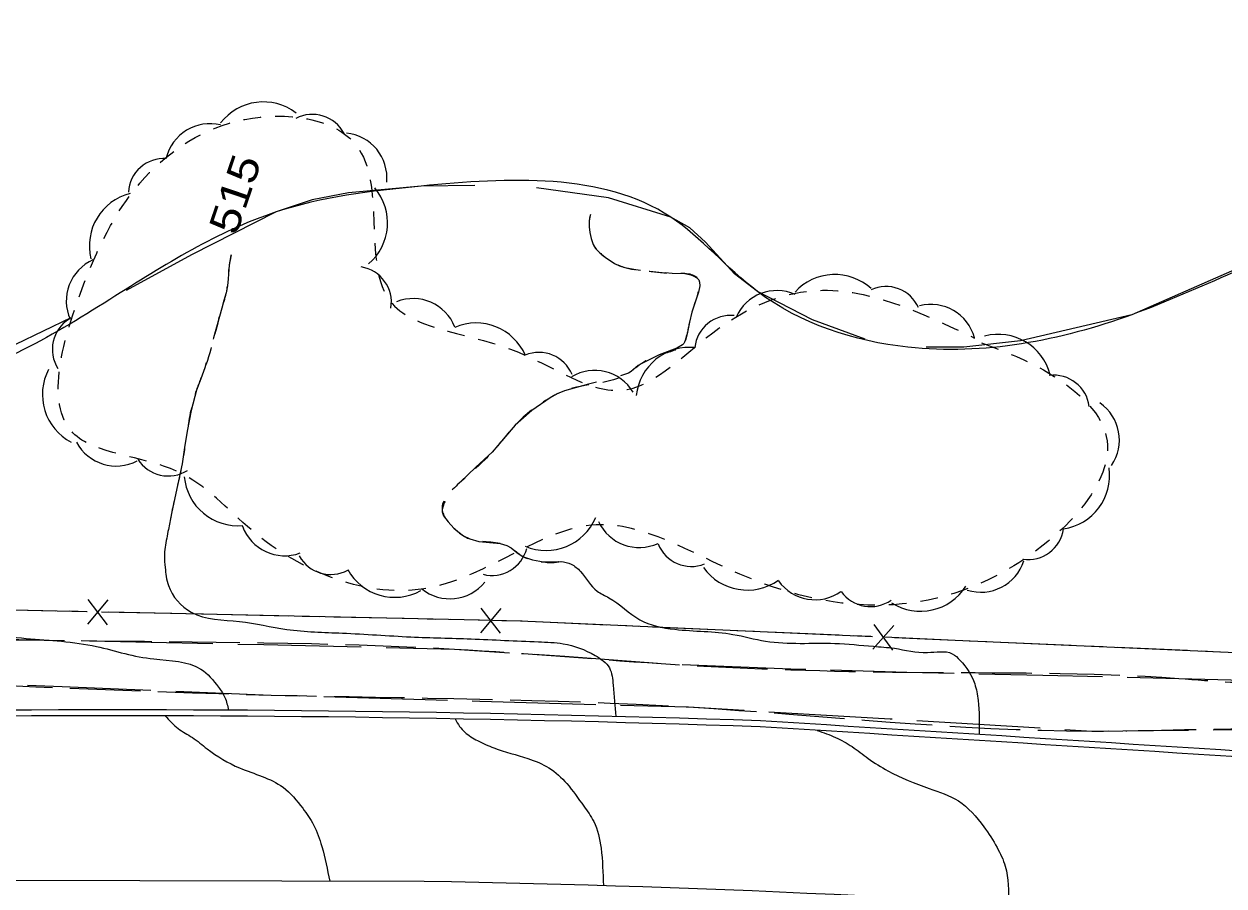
# Model space of a CAD drawing. Extents: x 2362213 to 2366494, y 6968794 to 6978110.
# Drawn here: x 2363530 to 2363724.2, y 6976495.4 to 6976634.9 of the extents above; entities that cross this region are included whole.
import ezdxf
from ezdxf.enums import TextEntityAlignment as Align

# ---------------------------------------------------------------- set-up
doc = ezdxf.new("R2010")
doc.units = 0
doc.header["$LTSCALE"] = 1.9
for name, pattern in [('LONG_DASH_SHORT_DASH', [9.9, 6, -1.2, 1.5, -1.2]), ('LONG_DASHED', [7.5, 6, -1.5]), ('SHORT_DASHED', [2.7, 1.5, -1.2])]:
    doc.linetypes.add(name, pattern=pattern)
for name, color, linetype, lineweight in [('17', 7, 'Continuous', 25), ('2', 7, 'Continuous', 25), ('24', 7, 'Continuous', 25), ('29', 7, 'Continuous', 13), ('3', 7, 'Continuous', 25), ('31', 7, 'Continuous', 25), ('32', 7, 'Continuous', 25), ('35', 7, 'Continuous', 13), ('36', 7, 'Continuous', 13)]:
    doc.layers.add(name, color=color, linetype=linetype, lineweight=lineweight)

msp = doc.modelspace()

# ---------------------------------------------------------------- linework, layer by layer
at = {"layer": '17'}
for p, q in [((2363543.584, 6976541.679), (2363540.291, 6976537.747)), ((2363540.383, 6976541.748), (2363543.492, 6976537.677)), ((2363603.738, 6976538.391), (2363543.753, 6976539.71)), ((2363607.16, 6976540.284), (2363603.877, 6976536.352)), ((2363603.969, 6976540.353), (2363607.078, 6976536.283)), ((2363670.749, 6976537.549), (2363667.376, 6976533.697)), ((2363667.548, 6976537.689), (2363670.567, 6976533.557)), ((2363730.817, 6976532.921), (2363670.878, 6976535.57))]:
    msp.add_line(p, q, dxfattribs=at)
at = {"layer": '17', "linetype": 'LONG_DASH_SHORT_DASH'}
msp.add_lwpolyline([(2363876.486, 6976527.339), (2363794.446, 6976531.237), (2363758.576, 6976531.975), (2363737.059, 6976532.65), (2363610.37, 6976538.244), (2363528.319, 6976540.043), (2363452.977, 6976539.836), (2363406.407, 6976539.712), (2363385.153, 6976539.97), (2363305.43, 6976538.821), (2363245.011, 6976538.455)], dxfattribs=at)
at = {"layer": '17'}
for points in [[(2363540.152, 6976539.786), (2363528.319, 6976540.043), (2363480.158, 6976539.914)], [(2363667.286, 6976535.726), (2363610.37, 6976538.244), (2363607.339, 6976538.315)]]:
    msp.add_lwpolyline(points, dxfattribs=at)
at = {"layer": '2'}
msp.add_line((2363594.771, 6976496.154), (2363508.955, 6976496.297), dxfattribs=at)
for centre, radius, start, end in [((2363544.418, 6973456.448), 3067.454, 88.04267, 90.65425), ((2363544.418, 6973456.448), 3066.494, 88.04267, 90.65425), ((2361999.03, 6949800.56), 26772.456, 85.97953, 86.4662), ((2361999.03, 6949800.56), 26771.496, 85.97953, 86.4662), ((2363556.002, 6974275.323), 2221.169, 85.34653, 88.99991)]:
    msp.add_arc(centre, radius, start, end, dxfattribs=at)
at = {"layer": '24'}
for points in [[(2363602.978, 6976608.757), (2363594.32, 6976608.645), (2363582.528, 6976607.562), (2363576.659, 6976606.406), (2363570.838, 6976604.461), (2363557.143, 6976597.51), (2363546.588, 6976591.76)], [(2363666.118, 6976583.877), (2363657.608, 6976587.026), (2363648.693, 6976591.603), (2363645.006, 6976594.428), (2363640.318, 6976599.572), (2363637.746, 6976601.888), (2363634.669, 6976603.619), (2363624.588, 6976606.733), (2363612.943, 6976608.352)], [(2363733.244, 6976598.317), (2363709.263, 6976587.838), (2363691.232, 6976583.596), (2363682.092, 6976582.559), (2363675.981, 6976582.571)], [(2363537.639, 6976587.304), (2363528.69, 6976583.019), (2363513.293, 6976577.322), (2363510.108, 6976576.801), (2363504.413, 6976577.267), (2363495.734, 6976580.255), (2363487.155, 6976584.403), (2363481.916, 6976587.363)]]:
    msp.add_lwpolyline(points, dxfattribs=at)
msp.add_spline([(2363751.456, 6977071.803), (2363749.848, 6977058.018), (2363750.351, 6977040.841), (2363749.334, 6977015.36), (2363738.914, 6977008.921), (2363727.546, 6976999.272), (2363715.942, 6976973.24), (2363711.659, 6976948.348), (2363707.948, 6976926.442), (2363699.779, 6976873.742), (2363693.092, 6976851.387), (2363687.453, 6976839.683), (2363679.749, 6976818.149), (2363662.345, 6976786.931), (2363636.097, 6976757.16), (2363599.663, 6976732.092), (2363591.066, 6976702.479), (2363584.002, 6976659.7), (2363602.884, 6976650.138), (2363625.236, 6976647.901), (2363656.706, 6976645.04), (2363687.24, 6976642.612), (2363736.346, 6976640.07), (2363778.981, 6976642.956), (2363800.238, 6976641.278), (2363818.561, 6976631.621), (2363831.404, 6976630.243), (2363842.876, 6976634.323), (2363849.882, 6976646.4), (2363854.61, 6976661.187), (2363867.508, 6976656.328), (2363869.928, 6976636.361), (2363852.014, 6976614.55), (2363802.686, 6976604.749), (2363741.969, 6976600.92), (2363709.263, 6976587.838), (2363673.05, 6976582.573), (2363648.693, 6976591.603), (2363634.669, 6976603.619), (2363594.32, 6976608.645), (2363570.838, 6976604.461), (2363543.911, 6976590.304), (2363513.293, 6976577.322), (2363487.155, 6976584.403), (2363470.291, 6976595.243), (2363461.496, 6976606.2), (2363439.891, 6976613.955), (2363418.74, 6976606.583), (2363388.765, 6976601.687), (2363368.065, 6976593.131), (2363337.7, 6976596.771), (2363311.779, 6976599.954), (2363290.995, 6976605.526), (2363296.279, 6976618.587), (2363328.743, 6976621.616), (2363355.298, 6976634.91), (2363381.252, 6976663.988), (2363402.803, 6976677.644), (2363429.526, 6976680.6), (2363442.145, 6976700.73), (2363439.08, 6976724.363), (2363470.411, 6976760.052), (2363517.394, 6976785.19), (2363575.194, 6976811.672), (2363597.116, 6976847.313), (2363597.787, 6976871.341), (2363614.504, 6976948.583), (2363622.215, 6977029.21), (2363634.067, 6977084.686)], degree=3, dxfattribs=at)
at = {"layer": '29'}
for centre, radius, start, end in [((2363568.767, 6976613.549), 8.713, 52.49209, 142.49209), ((2363560.103, 6976611.473), 7.264, 76.26155, 166.26155), ((2363576.683, 6976614.438), 5.805, 27.59539, 117.59539), ((2363581.493, 6976609.98), 7.264, 354.47491, 84.47491), ((2363552.726, 6976607.321), 5.805, 86.58967, 176.58967), ((2363549.336, 6976598.995), 8.713, 104.01432, 194.01432), ((2363580.147, 6976602.696), 8.713, 310.36837, 40.36837), ((2363544.153, 6976590.059), 7.264, 113.96704, 203.96704), ((2363583.672, 6976589.827), 5.805, 350.88947, 80.88947), ((2363661.203, 6976585.624), 8.713, 47.54166, 137.54166), ((2363651.871, 6976584.474), 7.264, 66.08275, 156.08275), ((2363669.466, 6976586.591), 5.805, 24.31852, 114.31852), ((2363592.986, 6976583.181), 7.264, 21.49625, 111.49625), ((2363676.772, 6976582.232), 7.264, 14.78058, 104.78058), ((2363644.339, 6976581.914), 5.805, 83.92068, 173.92068), ((2363540.438, 6976582.233), 5.805, 122.38646, 212.38646), ((2363603.162, 6976577.778), 8.713, 23.2427, 113.2427), ((2363687.628, 6976575.948), 8.713, 14.46507, 104.46507), ((2363613.343, 6976575.934), 5.805, 22.49945, 112.49945), ((2363637.758, 6976573.84), 8.713, 83.92068, 173.92068), ((2363541.738, 6976574.928), 8.713, 152.2058, 242.2058), ((2363622.366, 6976571.555), 7.264, 31.06414, 121.06414), ((2363696.626, 6976572.244), 5.805, 7.30112, 97.30112), ((2363699.987, 6976567.558), 7.264, 325.56423, 55.56423), ((2363544.967, 6976570.614), 7.264, 207.9794, 297.9794), ((2363553.383, 6976567.551), 5.805, 212.21188, 302.21188), ((2363696.959, 6976561.81), 8.713, 278.13597, 8.13597), ((2363564.65, 6976562.396), 8.713, 185.16171, 275.16171), ((2363614.501, 6976558.405), 8.713, 247.13178, 337.13178), ((2363629.569, 6976557.433), 7.264, 204.85632, 294.85632), ((2363572.219, 6976556.101), 7.264, 200.08934, 290.08934), ((2363692.461, 6976554.016), 5.805, 261.79599, 351.79599), ((2363638.014, 6976552.901), 5.805, 201.61948, 291.61948), ((2363579.654, 6976551.603), 5.805, 208.80989, 298.80989), ((2363605.747, 6976551.453), 5.805, 255.65309, 345.65309), ((2363590.04, 6976550.823), 8.713, 208.80989, 298.80989), ((2363647.064, 6976551.99), 8.713, 215.28863, 305.28863), ((2363684.846, 6976550.203), 7.264, 252.33621, 342.33621), ((2363598.953, 6976549.131), 7.264, 230.95499, 320.95499), ((2363658.013, 6976548.98), 7.264, 215.28863, 305.28863), ((2363666.975, 6976546.404), 5.805, 215.28863, 305.28863), ((2363675.039, 6976548.567), 8.713, 237.8013, 327.8013)]:
    msp.add_arc(centre, radius, start, end, dxfattribs=at)
at = {"layer": '29', "linetype": 'SHORT_DASHED'}
msp.add_spline([(2363684.965, 6976583.267), (2363694.062, 6976579.393), (2363704.954, 6976568.837), (2363690.168, 6976547.196), (2363645.839, 6976545.872), (2363622.612, 6976553.832), (2363595.678, 6976543.645), (2363566.938, 6976552.911), (2363554.806, 6976562.486), (2363537.936, 6976568.737), (2363539.727, 6976592.805), (2363549.594, 6976610.009), (2363565.755, 6976619.443), (2363583.826, 6976615.196), (2363588.911, 6976590.532), (2363608.73, 6976582.271), (2363627.124, 6976575.646), (2363642.46, 6976585.652), (2363657.604, 6976591.708), (2363683.808, 6976584.056)], degree=3, dxfattribs=at)
at = {"layer": '3'}
for p, q in [((2363540.617, 6976535.06), (2363560.612, 6976534.63)), ((2363598.561, 6976525.402), (2363578.575, 6976525.991)), ((2363694.448, 6976520.924), (2363674.486, 6976522.134))]:
    msp.add_line(p, q, dxfattribs=at)
for points in [[(2363516.621, 6976535.542), (2363519.312, 6976535.487), (2363536.616, 6976535.142)], [(2363564.613, 6976534.548), (2363568.845, 6976534.459), (2363584.608, 6976534.089)], [(2363588.609, 6976533.997), (2363599.692, 6976533.732), (2363608.588, 6976533.147)], [(2363612.582, 6976532.885), (2363617.535, 6976532.562), (2363632.525, 6976531.465)], [(2363636.519, 6976531.213), (2363654.125, 6976530.541), (2363656.507, 6976530.473)], [(2363660.508, 6976530.351), (2363672.891, 6976529.989), (2363680.504, 6976529.812)], [(2363684.505, 6976529.72), (2363694.867, 6976529.489), (2363704.5, 6976529.27)], [(2363708.502, 6976529.178), (2363716.853, 6976528.988), (2363725.306, 6976528.778), (2363728.497, 6976528.699)], [(2363550.584, 6976527.025), (2363536.208, 6976527.598), (2363530.595, 6976527.824)], [(2363574.574, 6976526.113), (2363570.003, 6976526.249), (2363554.586, 6976526.863)], [(2363622.559, 6976524.731), (2363603.763, 6976525.242), (2363602.563, 6976525.28)], [(2363646.539, 6976523.778), (2363637.535, 6976524.312), (2363626.56, 6976524.619)], [(2363670.494, 6976522.376), (2363670.173, 6976522.393), (2363650.532, 6976523.546)], [(2363718.433, 6976520.543), (2363717.803, 6976520.537), (2363702.805, 6976520.414), (2363698.441, 6976520.682)], [(2363742.418, 6976520.191), (2363732.803, 6976520.709), (2363722.433, 6976520.591)]]:
    msp.add_lwpolyline(points, dxfattribs=at)
at = {"layer": '3', "linetype": 'LONG_DASHED'}
for points in [[(2363395.078, 6976552.085), (2363396.434, 6976541.997), (2363405.479, 6976534.233), (2363431.812, 6976533.964), (2363458.973, 6976536.173), (2363500.627, 6976535.859), (2363537.986, 6976535.115), (2363599.692, 6976533.732), (2363635.368, 6976531.252), (2363672.891, 6976529.989), (2363716.853, 6976528.988), (2363733.759, 6976528.559), (2363738.377, 6976529.703), (2363743.609, 6976538.973), (2363744.609, 6976547.404)], [(2363876.194, 6976512.844), (2363837.322, 6976515.044), (2363785.025, 6976518.577), (2363769.614, 6976518.73), (2363732.803, 6976520.709), (2363702.805, 6976520.414), (2363637.535, 6976524.312), (2363570.003, 6976526.249), (2363502.414, 6976528.956), (2363470.661, 6976530.054), (2363461.682, 6976529.918), (2363439.316, 6976527.315), (2363398.793, 6976525.309), (2363343.08, 6976525.299), (2363276.524, 6976524.505), (2363245.23, 6976524.887)]]:
    msp.add_spline(points, degree=3, dxfattribs=at)
at = {"layer": '31'}
for points in [[(2363553.406, 6976553.093), (2363553.129, 6976551.67), (2363552.747, 6976548.727), (2363552.874, 6976546.948), (2363553.402, 6976544.012), (2363557.093, 6976539.707), (2363564.918, 6976538.202), (2363572.551, 6976536.914), (2363581.547, 6976536.32), (2363592.634, 6976535.705), (2363602.367, 6976535.378), (2363613.253, 6976534.912), (2363617.286, 6976534.6), (2363622.423, 6976532.709), (2363624.742, 6976530.701), (2363625.339, 6976527.906), (2363625.807, 6976522.821)], [(2363599.8, 6976522.443), (2363600.511, 6976521.22), (2363601.35, 6976520.298), (2363603.413, 6976518.927), (2363606.065, 6976517.742), (2363611.551, 6976516.015), (2363614.967, 6976514.507), (2363617.861, 6976511.974), (2363620.595, 6976508.32), (2363622.209, 6976505.846), (2363623.39, 6976501.507), (2363623.768, 6976495.46)]]:
    msp.add_spline(points, degree=3, dxfattribs=at)
at = {"layer": '32'}
for points in [[(2363563.573, 6976597.531), (2363563.437, 6976597.13), (2363563.333, 6976596.519), (2363563.259, 6976595.908), (2363563.06, 6976593.637), (2363562.951, 6976592.506), (2363562.731, 6976591.394), (2363562.393, 6976590.15), (2363562.045, 6976588.906), (2363560.691, 6976584.083), (2363560.633, 6976583.893)], [(2363559.539, 6976580.042), (2363559.317, 6976579.26), (2363558.634, 6976577.453), (2363557.941, 6976575.637), (2363557.093, 6976572.339), (2363556.424, 6976568.993), (2363556.03, 6976566.338), (2363555.605, 6976563.684), (2363555.021, 6976560.958), (2363554.437, 6976558.223), (2363553.921, 6976555.658), (2363553.406, 6976553.093)]]:
    msp.add_lwpolyline(points, dxfattribs=at)
at = {"layer": '32', "linetype": 'SHORT_DASHED'}
msp.add_spline([(2363563.573, 6976597.531), (2363563.259, 6976595.908), (2363562.731, 6976591.394), (2363562.045, 6976588.906), (2363559.317, 6976579.26), (2363557.941, 6976575.637), (2363556.424, 6976568.993), (2363555.605, 6976563.684), (2363554.437, 6976558.223), (2363553.406, 6976553.093)], degree=3, dxfattribs=at)
at = {"layer": '35'}
for points in [[(2363482.502, 6976587.819), (2363481.793, 6976584.502), (2363482.812, 6976580.442), (2363483.66, 6976576.52), (2363485.087, 6976573.663), (2363487.912, 6976567.89), (2363488.687, 6976565.227), (2363490.376, 6976560.073), (2363492.378, 6976553.621), (2363494.155, 6976547.629), (2363497.827, 6976541.143), (2363506.889, 6976538.879), (2363518.056, 6976537.115), (2363530.403, 6976535.463), (2363541.756, 6976534.161), (2363546.358, 6976533.005), (2363551.035, 6976532.129), (2363558.651, 6976530.492), (2363561.509, 6976527.569), (2363562.545, 6976525.908), (2363563.115, 6976523.844)], [(2363616.899, 6976547.908), (2363618.563, 6976547.454), (2363620.063, 6976546.297), (2363622.774, 6976543.103), (2363624.664, 6976542.051), (2363629.658, 6976538.488), (2363635.334, 6976536.932), (2363644.742, 6976536.112), (2363650.002, 6976535.022), (2363661.207, 6976534.648), (2363667.451, 6976534.188), (2363670.854, 6976533.86), (2363676.201, 6976533.181), (2363680.204, 6976532.979), (2363681.494, 6976531.911), (2363683.84, 6976528.133), (2363684.406, 6976525.44), (2363684.569, 6976519.9)], [(2363552.883, 6976522.926), (2363554.983, 6976520.866), (2363557.277, 6976519.418), (2363559.674, 6976517.591), (2363564.924, 6976514.501), (2363571.945, 6976511.377), (2363575.136, 6976507.967), (2363576.882, 6976505.284), (2363578.225, 6976501.807), (2363579.499, 6976496.178)], [(2363658.341, 6976520.58), (2363661.332, 6976519.439), (2363664.006, 6976517.944), (2363666.614, 6976516.039), (2363669.803, 6976514.049), (2363676.48, 6976511.183), (2363681.201, 6976509.158), (2363685.321, 6976504.987), (2363687.463, 6976501.627), (2363688.781, 6976498.609), (2363689.299, 6976492.494)]]:
    msp.add_spline(points, degree=3, dxfattribs=at)
at = {"layer": '36'}
for points in [[(2363621.664, 6976604.035), (2363621.529, 6976603.444), (2363621.465, 6976602.853), (2363621.493, 6976602.003), (2363621.601, 6976601.144), (2363621.791, 6976600.146), (2363621.935, 6976599.657), (2363622.14, 6976599.179), (2363622.516, 6976598.573), (2363623.213, 6976597.819), (2363624.049, 6976597.157), (2363625.589, 6976596.142), (2363626.393, 6976595.751), (2363627.245, 6976595.479), (2363629.009, 6976595.135), (2363629.8, 6976595.033)], [(2363633.784, 6976594.661), (2363634.915, 6976594.572), (2363636.936, 6976594.501), (2363637.928, 6976594.3), (2363638.42, 6976594.095), (2363638.893, 6976593.779), (2363639.196, 6976593.452), (2363639.339, 6976593.124), (2363639.395, 6976592.494), (2363639.155, 6976591.472), (2363638.824, 6976590.508), (2363638.435, 6976589.374), (2363638.066, 6976588.23), (2363637.711, 6976586.627), (2363637.367, 6976585.014), (2363637.137, 6976583.891), (2363636.922, 6976583.379), (2363636.764, 6976583.158), (2363636.556, 6976582.976), (2363635.641, 6976582.447), (2363632.791, 6976581.32), (2363631.377, 6976580.646), (2363629.973, 6976579.963), (2363629.417, 6976579.598), (2363628.643, 6976578.95), (2363628.246, 6976578.636), (2363627.818, 6976578.382), (2363626.543, 6976577.92)], [(2363622.682, 6976576.893), (2363621.365, 6976576.611), (2363617.486, 6976575.524), (2363616.301, 6976575.012), (2363615.157, 6976574.402), (2363612.195, 6976572.354), (2363609.518, 6976569.969), (2363607.618, 6976567.769), (2363605.759, 6976565.572), (2363603.132, 6976563.157), (2363600.615, 6976560.732)], [(2363598.155, 6976557.589), (2363598.037, 6976557.408), (2363597.677, 6976556.334), (2363597.681, 6976555.954), (2363597.917, 6976555.297), (2363598.656, 6976554.304), (2363599.596, 6976553.322), (2363600.211, 6976552.738), (2363601.148, 6976552.077), (2363602.163, 6976551.557), (2363603.637, 6976551.151), (2363605.949, 6976550.943), (2363607.08, 6976550.814), (2363608.153, 6976550.514), (2363608.837, 6976550.12), (2363609.794, 6976549.34), (2363610.288, 6976548.965), (2363610.83, 6976548.68), (2363612.326, 6976548.164), (2363614.66, 6976547.747), (2363615.821, 6976547.738), (2363616.939, 6976547.908)]]:
    msp.add_lwpolyline(points, dxfattribs=at)
at = {"layer": '36', "linetype": 'SHORT_DASHED'}
msp.add_spline([(2363621.664, 6976604.035), (2363621.465, 6976602.853), (2363621.601, 6976601.144), (2363622.14, 6976599.179), (2363624.049, 6976597.157), (2363627.245, 6976595.479), (2363630.781, 6976594.912), (2363634.915, 6976594.572), (2363638.893, 6976593.779), (2363638.824, 6976590.508), (2363638.066, 6976588.23), (2363637.367, 6976585.014), (2363636.556, 6976582.976), (2363632.791, 6976581.32), (2363629.973, 6976579.963), (2363627.818, 6976578.382), (2363617.486, 6976575.524), (2363615.157, 6976574.402), (2363609.518, 6976569.969), (2363605.759, 6976565.572), (2363600.457, 6976560.581), (2363597.677, 6976556.334), (2363599.596, 6976553.322), (2363602.163, 6976551.557), (2363608.153, 6976550.514), (2363610.83, 6976548.68), (2363616.939, 6976547.908)], degree=3, dxfattribs=at)

# ---------------------------------------------------------------- texts
at = {"layer": '31', "width": 1.2}
msp.add_text(' 515 ', height=4.8, rotation=71.239, dxfattribs=at).set_placement((2363566.455, 6976606.597), align=Align.CENTER)

doc.saveas('drawing.dxf')
